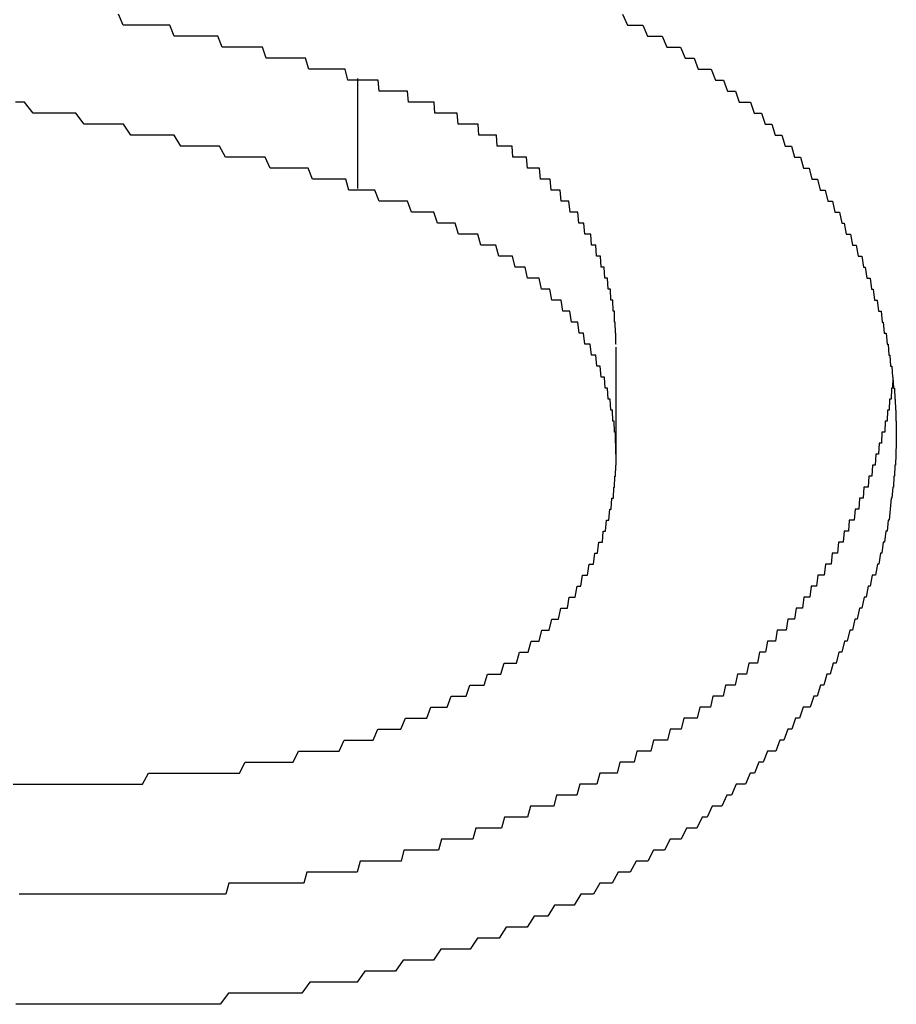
# Model space of a CAD drawing. Extents: x 1107 to 4046, y 937 to 3355.
# Tile 612 of 656: x 2201.401 to 2202.197, y 2703.173 to 2704.068. Entities that reach past the tile are written whole.
import ezdxf

# ---------------------------------------------------------------- set-up
doc = ezdxf.new("R2010")
doc.units = 0
doc.layers.add('KF_VIDA_L___C_REAR', color=7, linetype='CONTINUOUS')

# ---------------------------------------------------------------- blocks, each defined once
blk = doc.blocks.new('KF_VIDA_L___C_REAR')
at = {"layer": 'KF_VIDA_L___C_REAR'}
for p, q in [((14.728659, 1014.701495), (14.728659, 1014.801495)), ((14.963415, 1014.457265), (14.963415, 1014.557265))]:
    blk.add_line(p, q, dxfattribs=at)
for points in [[(14.7287, 1014.8, 0), (14.7264, 1014.8, 0), (14.7242, 1014.8, 0), (14.7219, 1014.8, 0), (14.7195, 1014.8, 0), (14.7171, 1014.81, 0), (14.7146, 1014.81, 0), (14.7121, 1014.81, 0), (14.7095, 1014.81, 0), (14.7069, 1014.81, 0), (14.7042, 1014.81, 0), (14.7015, 1014.81, 0), (14.6988, 1014.81, 0), (14.696, 1014.81, 0), (14.6931, 1014.81, 0), (14.6902, 1014.81, 0), (14.6873, 1014.81, 0), (14.6843, 1014.81, 0), (14.6813, 1014.82, 0), (14.6783, 1014.82, 0), (14.6752, 1014.82, 0), (14.672, 1014.82, 0), (14.6688, 1014.82, 0), (14.6656, 1014.82, 0), (14.6624, 1014.82, 0), (14.6591, 1014.82, 0), (14.6557, 1014.82, 0), (14.6524, 1014.82, 0), (14.649, 1014.82, 0), (14.6455, 1014.82, 0), (14.642, 1014.83, 0), (14.6385, 1014.83, 0), (14.635, 1014.83, 0), (14.6314, 1014.83, 0), (14.6278, 1014.83, 0), (14.6241, 1014.83, 0), (14.6205, 1014.83, 0), (14.6168, 1014.83, 0), (14.613, 1014.83, 0), (14.6092, 1014.83, 0), (14.6054, 1014.83, 0), (14.6016, 1014.84, 0), (14.5978, 1014.84, 0), (14.5939, 1014.84, 0), (14.59, 1014.84, 0), (14.586, 1014.84, 0), (14.5821, 1014.84, 0), (14.5781, 1014.84, 0), (14.5741, 1014.84, 0), (14.57, 1014.84, 0), (14.566, 1014.84, 0), (14.5619, 1014.84, 0), (14.5578, 1014.85, 0), (14.5536, 1014.85, 0), (14.5495, 1014.85, 0), (14.5453, 1014.85, 0), (14.5411, 1014.85, 0), (14.5369, 1014.85, 0), (14.5327, 1014.85, 0), (14.5285, 1014.85, 0), (14.5242, 1014.85, 0), (14.5199, 1014.85, 0), (14.5156, 1014.85, 0), (14.5113, 1014.86, 0)], [(14.7287, 1014.7, 0), (14.7261, 1014.7, 0), (14.7234, 1014.7, 0), (14.7206, 1014.7, 0), (14.7177, 1014.71, 0), (14.7147, 1014.71, 0), (14.7116, 1014.71, 0), (14.7085, 1014.71, 0), (14.7052, 1014.71, 0), (14.7018, 1014.71, 0), (14.6984, 1014.71, 0), (14.6948, 1014.71, 0), (14.6911, 1014.71, 0), (14.6874, 1014.71, 0), (14.6835, 1014.72, 0), (14.6796, 1014.72, 0), (14.6755, 1014.72, 0), (14.6714, 1014.72, 0), (14.6671, 1014.72, 0), (14.6628, 1014.72, 0), (14.6583, 1014.72, 0), (14.6538, 1014.72, 0), (14.6492, 1014.72, 0), (14.6444, 1014.73, 0), (14.6396, 1014.73, 0), (14.6347, 1014.73, 0), (14.6297, 1014.73, 0), (14.6245, 1014.73, 0), (14.6193, 1014.73, 0), (14.614, 1014.73, 0), (14.6086, 1014.73, 0), (14.6031, 1014.74, 0), (14.5975, 1014.74, 0), (14.5918, 1014.74, 0), (14.586, 1014.74, 0), (14.5801, 1014.74, 0), (14.5741, 1014.74, 0), (14.568, 1014.74, 0), (14.5618, 1014.75, 0), (14.5555, 1014.75, 0), (14.5491, 1014.75, 0), (14.5427, 1014.75, 0), (14.5361, 1014.75, 0), (14.5294, 1014.75, 0), (14.5226, 1014.75, 0), (14.5158, 1014.76, 0), (14.5088, 1014.76, 0), (14.5017, 1014.76, 0), (14.4946, 1014.76, 0), (14.4873, 1014.76, 0), (14.48, 1014.76, 0), (14.4725, 1014.77, 0), (14.465, 1014.77, 0), (14.4573, 1014.77, 0), (14.4496, 1014.77, 0), (14.4418, 1014.77, 0), (14.4338, 1014.77, 0), (14.4258, 1014.78, 0), (14.4176, 1014.78, 0)], [(14.9693, 1014.86, 0), (14.9739, 1014.85, 0), (14.9785, 1014.85, 0), (14.9831, 1014.85, 0), (14.9876, 1014.85, 0), (14.992, 1014.84, 0), (14.9965, 1014.84, 0), (15.0008, 1014.84, 0), (15.0052, 1014.84, 0), (15.0094, 1014.83, 0), (15.0137, 1014.83, 0), (15.0179, 1014.83, 0), (15.022, 1014.83, 0), (15.0261, 1014.82, 0), (15.0302, 1014.82, 0), (15.0342, 1014.82, 0), (15.0381, 1014.81, 0), (15.0421, 1014.81, 0), (15.0459, 1014.81, 0), (15.0498, 1014.81, 0), (15.0536, 1014.8, 0), (15.0573, 1014.8, 0), (15.061, 1014.8, 0), (15.0646, 1014.79, 0), (15.0683, 1014.79, 0), (15.0718, 1014.79, 0), (15.0753, 1014.78, 0), (15.0788, 1014.78, 0), (15.0822, 1014.78, 0), (15.0856, 1014.78, 0), (15.0889, 1014.77, 0), (15.0922, 1014.77, 0), (15.0955, 1014.77, 0), (15.0987, 1014.76, 0), (15.1018, 1014.76, 0), (15.105, 1014.76, 0), (15.108, 1014.75, 0), (15.111, 1014.75, 0), (15.114, 1014.75, 0), (15.117, 1014.74, 0), (15.1198, 1014.74, 0), (15.1227, 1014.74, 0), (15.1255, 1014.73, 0), (15.1282, 1014.73, 0), (15.1309, 1014.73, 0), (15.1336, 1014.72, 0), (15.1362, 1014.72, 0), (15.1388, 1014.72, 0), (15.1413, 1014.71, 0), (15.1438, 1014.71, 0), (15.1463, 1014.71, 0), (15.1487, 1014.7, 0), (15.151, 1014.7, 0), (15.1534, 1014.7, 0), (15.1557, 1014.69, 0), (15.1579, 1014.69, 0), (15.1601, 1014.69, 0), (15.1623, 1014.68, 0), (15.1644, 1014.68, 0), (15.1665, 1014.68, 0), (15.1685, 1014.67, 0), (15.1705, 1014.67, 0), (15.1725, 1014.66, 0), (15.1744, 1014.66, 0), (15.1763, 1014.66, 0), (15.1781, 1014.65, 0), (15.1799, 1014.65, 0), (15.1816, 1014.65, 0), (15.1834, 1014.64, 0), (15.185, 1014.64, 0), (15.1866, 1014.64, 0), (15.1882, 1014.63, 0), (15.1898, 1014.63, 0), (15.1913, 1014.62, 0), (15.1927, 1014.62, 0), (15.1942, 1014.62, 0), (15.1956, 1014.61, 0), (15.1969, 1014.61, 0), (15.1982, 1014.6, 0), (15.1994, 1014.6, 0), (15.2007, 1014.6, 0), (15.2018, 1014.59, 0), (15.203, 1014.59, 0), (15.2041, 1014.59, 0), (15.2051, 1014.58, 0), (15.2061, 1014.58, 0), (15.2071, 1014.57, 0), (15.208, 1014.57, 0), (15.2089, 1014.57, 0), (15.2097, 1014.56, 0), (15.2106, 1014.56, 0), (15.2113, 1014.55, 0), (15.212, 1014.55, 0), (15.2127, 1014.54, 0), (15.2134, 1014.54, 0), (15.2139, 1014.54, 0), (15.2145, 1014.53, 0), (15.215, 1014.53, 0), (15.2155, 1014.52, 0), (15.2159, 1014.52, 0), (15.2163, 1014.52, 0), (15.2167, 1014.51, 0), (15.217, 1014.51, 0), (15.2172, 1014.5, 0), (15.2175, 1014.5, 0), (15.2177, 1014.49, 0), (15.2178, 1014.49, 0), (15.2179, 1014.49, 0), (15.218, 1014.48, 0), (15.218, 1014.48, 0)], [(14.9634, 1014.56, 0), (14.9634, 1014.56, 0), (14.9634, 1014.56, 0), (14.9634, 1014.56, 0), (14.9633, 1014.56, 0), (14.9633, 1014.57, 0), (14.9632, 1014.57, 0), (14.9631, 1014.57, 0), (14.963, 1014.57, 0), (14.9629, 1014.57, 0), (14.9628, 1014.57, 0), (14.9627, 1014.58, 0), (14.9625, 1014.58, 0), (14.9623, 1014.58, 0), (14.9622, 1014.58, 0), (14.962, 1014.58, 0), (14.9618, 1014.59, 0), (14.9616, 1014.59, 0), (14.9613, 1014.59, 0), (14.9611, 1014.59, 0), (14.9608, 1014.59, 0), (14.9606, 1014.59, 0), (14.9603, 1014.6, 0), (14.96, 1014.6, 0), (14.9597, 1014.6, 0), (14.9593, 1014.6, 0), (14.959, 1014.6, 0), (14.9586, 1014.6, 0), (14.9583, 1014.61, 0), (14.9579, 1014.61, 0), (14.9575, 1014.61, 0), (14.9571, 1014.61, 0), (14.9566, 1014.61, 0), (14.9562, 1014.61, 0), (14.9557, 1014.62, 0), (14.9553, 1014.62, 0), (14.9548, 1014.62, 0), (14.9543, 1014.62, 0), (14.9537, 1014.62, 0), (14.9532, 1014.62, 0), (14.9527, 1014.63, 0), (14.9521, 1014.63, 0), (14.9515, 1014.63, 0), (14.9509, 1014.63, 0), (14.9503, 1014.63, 0), (14.9497, 1014.63, 0), (14.9491, 1014.64, 0), (14.9484, 1014.64, 0), (14.9478, 1014.64, 0), (14.9471, 1014.64, 0), (14.9464, 1014.64, 0), (14.9457, 1014.64, 0), (14.9449, 1014.65, 0), (14.9442, 1014.65, 0), (14.9434, 1014.65, 0), (14.9427, 1014.65, 0), (14.9419, 1014.65, 0), (14.9411, 1014.65, 0), (14.9403, 1014.66, 0), (14.9394, 1014.66, 0), (14.9386, 1014.66, 0), (14.9377, 1014.66, 0), (14.9369, 1014.66, 0), (14.936, 1014.66, 0), (14.9351, 1014.66, 0), (14.9341, 1014.67, 0), (14.9332, 1014.67, 0), (14.9323, 1014.67, 0), (14.9313, 1014.67, 0), (14.9304, 1014.67, 0), (14.9294, 1014.67, 0), (14.9285, 1014.68, 0), (14.9275, 1014.68, 0), (14.9265, 1014.68, 0), (14.9256, 1014.68, 0), (14.9246, 1014.68, 0), (14.9236, 1014.68, 0), (14.9226, 1014.68, 0), (14.9216, 1014.68, 0), (14.9206, 1014.69, 0), (14.9196, 1014.69, 0), (14.9186, 1014.69, 0), (14.9176, 1014.69, 0), (14.9166, 1014.69, 0), (14.9156, 1014.69, 0), (14.9146, 1014.69, 0), (14.9136, 1014.69, 0), (14.9126, 1014.7, 0), (14.9116, 1014.7, 0), (14.9106, 1014.7, 0), (14.9096, 1014.7, 0), (14.9085, 1014.7, 0), (14.9075, 1014.7, 0), (14.9065, 1014.7, 0), (14.9055, 1014.7, 0), (14.9045, 1014.7, 0), (14.9035, 1014.71, 0), (14.9025, 1014.71, 0), (14.9016, 1014.71, 0), (14.9006, 1014.71, 0), (14.8996, 1014.71, 0), (14.8986, 1014.71, 0), (14.8976, 1014.71, 0), (14.8967, 1014.71, 0), (14.8957, 1014.71, 0), (14.8947, 1014.71, 0), (14.8938, 1014.72, 0), (14.8928, 1014.72, 0), (14.8919, 1014.72, 0), (14.891, 1014.72, 0), (14.8901, 1014.72, 0), (14.8891, 1014.72, 0), (14.8882, 1014.72, 0), (14.8873, 1014.72, 0), (14.8864, 1014.72, 0), (14.8856, 1014.72, 0), (14.8847, 1014.72, 0), (14.8838, 1014.72, 0), (14.883, 1014.72, 0), (14.8821, 1014.73, 0), (14.8813, 1014.73, 0), (14.8805, 1014.73, 0), (14.8797, 1014.73, 0), (14.8789, 1014.73, 0), (14.8781, 1014.73, 0), (14.8773, 1014.73, 0), (14.8766, 1014.73, 0), (14.8758, 1014.73, 0), (14.8751, 1014.73, 0), (14.8744, 1014.73, 0), (14.8737, 1014.73, 0), (14.873, 1014.73, 0), (14.8723, 1014.73, 0), (14.8717, 1014.73, 0), (14.871, 1014.73, 0), (14.8704, 1014.73, 0), (14.8697, 1014.73, 0), (14.869, 1014.74, 0), (14.8684, 1014.74, 0), (14.8677, 1014.74, 0), (14.867, 1014.74, 0), (14.8663, 1014.74, 0), (14.8657, 1014.74, 0), (14.865, 1014.74, 0), (14.8643, 1014.74, 0), (14.8636, 1014.74, 0), (14.8629, 1014.74, 0), (14.8623, 1014.74, 0), (14.8616, 1014.74, 0), (14.8609, 1014.74, 0), (14.8602, 1014.74, 0), (14.8595, 1014.74, 0), (14.8588, 1014.74, 0), (14.8581, 1014.74, 0), (14.8574, 1014.74, 0), (14.8567, 1014.74, 0), (14.856, 1014.74, 0), (14.8553, 1014.74, 0), (14.8546, 1014.75, 0), (14.8539, 1014.75, 0), (14.8532, 1014.75, 0), (14.8525, 1014.75, 0), (14.8518, 1014.75, 0), (14.8511, 1014.75, 0), (14.8504, 1014.75, 0), (14.8496, 1014.75, 0), (14.8489, 1014.75, 0), (14.8482, 1014.75, 0), (14.8475, 1014.75, 0), (14.8468, 1014.75, 0), (14.846, 1014.75, 0), (14.8453, 1014.75, 0), (14.8446, 1014.75, 0), (14.8439, 1014.75, 0), (14.8431, 1014.75, 0), (14.8424, 1014.75, 0), (14.8417, 1014.75, 0), (14.8409, 1014.75, 0), (14.8402, 1014.75, 0), (14.8395, 1014.75, 0), (14.8387, 1014.75, 0), (14.838, 1014.76, 0), (14.8373, 1014.76, 0), (14.8365, 1014.76, 0), (14.8358, 1014.76, 0), (14.835, 1014.76, 0), (14.8343, 1014.76, 0), (14.8335, 1014.76, 0), (14.8328, 1014.76, 0), (14.832, 1014.76, 0), (14.8313, 1014.76, 0), (14.8305, 1014.76, 0), (14.8298, 1014.76, 0), (14.829, 1014.76, 0), (14.8283, 1014.76, 0), (14.8275, 1014.76, 0), (14.8268, 1014.76, 0), (14.826, 1014.76, 0), (14.8253, 1014.76, 0), (14.8245, 1014.76, 0), (14.8237, 1014.76, 0), (14.823, 1014.76, 0), (14.8222, 1014.76, 0), (14.8214, 1014.76, 0), (14.8207, 1014.76, 0), (14.8199, 1014.76, 0), (14.8191, 1014.77, 0), (14.8184, 1014.77, 0), (14.8176, 1014.77, 0), (14.8168, 1014.77, 0), (14.8161, 1014.77, 0), (14.8153, 1014.77, 0), (14.8145, 1014.77, 0), (14.8137, 1014.77, 0), (14.813, 1014.77, 0), (14.8122, 1014.77, 0), (14.8114, 1014.77, 0), (14.8106, 1014.77, 0), (14.8098, 1014.77, 0), (14.8091, 1014.77, 0), (14.8083, 1014.77, 0), (14.8075, 1014.77, 0), (14.8067, 1014.77, 0), (14.8059, 1014.77, 0), (14.8051, 1014.77, 0), (14.8044, 1014.77, 0), (14.8036, 1014.77, 0), (14.8028, 1014.77, 0), (14.802, 1014.77, 0), (14.8012, 1014.77, 0), (14.8004, 1014.77, 0), (14.7996, 1014.77, 0), (14.7988, 1014.77, 0), (14.798, 1014.78, 0), (14.7973, 1014.78, 0), (14.7965, 1014.78, 0), (14.7957, 1014.78, 0), (14.7949, 1014.78, 0), (14.7941, 1014.78, 0), (14.7933, 1014.78, 0), (14.7925, 1014.78, 0), (14.7917, 1014.78, 0), (14.7909, 1014.78, 0), (14.7901, 1014.78, 0), (14.7893, 1014.78, 0), (14.7885, 1014.78, 0), (14.7877, 1014.78, 0), (14.7869, 1014.78, 0), (14.7861, 1014.78, 0), (14.7853, 1014.78, 0), (14.7845, 1014.78, 0), (14.7837, 1014.78, 0), (14.7829, 1014.78, 0), (14.7821, 1014.78, 0), (14.7813, 1014.78, 0), (14.7805, 1014.78, 0), (14.7797, 1014.78, 0), (14.7789, 1014.78, 0), (14.7781, 1014.78, 0), (14.7773, 1014.78, 0), (14.7764, 1014.78, 0), (14.7756, 1014.78, 0), (14.7748, 1014.78, 0), (14.774, 1014.79, 0), (14.7732, 1014.79, 0), (14.7724, 1014.79, 0), (14.7716, 1014.79, 0), (14.7708, 1014.79, 0), (14.77, 1014.79, 0), (14.7692, 1014.79, 0), (14.7684, 1014.79, 0), (14.7676, 1014.79, 0), (14.7667, 1014.79, 0), (14.7659, 1014.79, 0), (14.7651, 1014.79, 0), (14.7643, 1014.79, 0), (14.7635, 1014.79, 0), (14.7627, 1014.79, 0), (14.7619, 1014.79, 0), (14.7611, 1014.79, 0), (14.7603, 1014.79, 0), (14.7594, 1014.79, 0), (14.7586, 1014.79, 0), (14.7578, 1014.79, 0), (14.757, 1014.79, 0), (14.7562, 1014.79, 0), (14.7554, 1014.79, 0), (14.7546, 1014.79, 0), (14.7538, 1014.79, 0), (14.753, 1014.79, 0), (14.7521, 1014.79, 0), (14.7513, 1014.79, 0), (14.7505, 1014.79, 0), (14.7497, 1014.79, 0), (14.7489, 1014.79, 0), (14.7481, 1014.79, 0), (14.7473, 1014.8, 0), (14.7465, 1014.8, 0), (14.7457, 1014.8, 0), (14.7448, 1014.8, 0), (14.744, 1014.8, 0), (14.7432, 1014.8, 0), (14.7424, 1014.8, 0), (14.7416, 1014.8, 0), (14.7408, 1014.8, 0), (14.74, 1014.8, 0), (14.7392, 1014.8, 0), (14.7384, 1014.8, 0), (14.7375, 1014.8, 0), (14.7367, 1014.8, 0), (14.7359, 1014.8, 0), (14.7351, 1014.8, 0), (14.7343, 1014.8, 0), (14.7335, 1014.8, 0), (14.7327, 1014.8, 0), (14.7319, 1014.8, 0), (14.7311, 1014.8, 0), (14.7303, 1014.8, 0), (14.7295, 1014.8, 0), (14.7287, 1014.8, 0)], [(14.9634, 1014.46, 0), (14.9634, 1014.46, 0), (14.9634, 1014.46, 0), (14.9633, 1014.46, 0), (14.9632, 1014.47, 0), (14.9631, 1014.47, 0), (14.9629, 1014.47, 0), (14.9628, 1014.48, 0), (14.9626, 1014.48, 0), (14.9623, 1014.48, 0), (14.9621, 1014.48, 0), (14.9618, 1014.48, 0), (14.9615, 1014.49, 0), (14.9611, 1014.49, 0), (14.9608, 1014.49, 0), (14.9604, 1014.49, 0), (14.96, 1014.5, 0), (14.9595, 1014.5, 0), (14.9591, 1014.5, 0), (14.9586, 1014.5, 0), (14.958, 1014.51, 0), (14.9575, 1014.51, 0), (14.9569, 1014.51, 0), (14.9563, 1014.51, 0), (14.9557, 1014.52, 0), (14.955, 1014.52, 0), (14.9543, 1014.52, 0), (14.9536, 1014.52, 0), (14.9529, 1014.53, 0), (14.9521, 1014.53, 0), (14.9513, 1014.53, 0), (14.9505, 1014.53, 0), (14.9497, 1014.53, 0), (14.9488, 1014.54, 0), (14.9479, 1014.54, 0), (14.947, 1014.54, 0), (14.946, 1014.54, 0), (14.945, 1014.55, 0), (14.944, 1014.55, 0), (14.943, 1014.55, 0), (14.9419, 1014.55, 0), (14.9409, 1014.55, 0), (14.9397, 1014.56, 0), (14.9386, 1014.56, 0), (14.9374, 1014.56, 0), (14.9362, 1014.56, 0), (14.935, 1014.56, 0), (14.9338, 1014.57, 0), (14.9325, 1014.57, 0), (14.9312, 1014.57, 0), (14.9299, 1014.57, 0), (14.9285, 1014.58, 0), (14.9271, 1014.58, 0), (14.9257, 1014.58, 0), (14.9243, 1014.58, 0), (14.9228, 1014.58, 0), (14.9213, 1014.59, 0), (14.9198, 1014.59, 0), (14.9183, 1014.59, 0), (14.9167, 1014.59, 0), (14.9151, 1014.59, 0), (14.9135, 1014.6, 0), (14.9118, 1014.6, 0), (14.9101, 1014.6, 0), (14.9084, 1014.6, 0), (14.9067, 1014.6, 0), (14.9049, 1014.6, 0), (14.9031, 1014.61, 0), (14.9013, 1014.61, 0), (14.8994, 1014.61, 0), (14.8975, 1014.61, 0), (14.8955, 1014.61, 0), (14.8935, 1014.62, 0), (14.8915, 1014.62, 0), (14.8894, 1014.62, 0), (14.8873, 1014.62, 0), (14.8852, 1014.62, 0), (14.883, 1014.62, 0), (14.8808, 1014.63, 0), (14.8786, 1014.63, 0), (14.8763, 1014.63, 0), (14.874, 1014.63, 0), (14.8716, 1014.63, 0), (14.8692, 1014.64, 0), (14.8668, 1014.64, 0), (14.8644, 1014.64, 0), (14.8619, 1014.64, 0), (14.8593, 1014.64, 0), (14.8568, 1014.64, 0), (14.8542, 1014.65, 0), (14.8515, 1014.65, 0), (14.8488, 1014.65, 0), (14.8461, 1014.65, 0), (14.8434, 1014.65, 0), (14.8406, 1014.65, 0), (14.8378, 1014.66, 0), (14.8349, 1014.66, 0), (14.832, 1014.66, 0), (14.8291, 1014.66, 0), (14.8262, 1014.66, 0), (14.8232, 1014.66, 0), (14.8201, 1014.66, 0), (14.8171, 1014.67, 0), (14.814, 1014.67, 0), (14.8108, 1014.67, 0), (14.8076, 1014.67, 0), (14.8044, 1014.67, 0), (14.8012, 1014.67, 0), (14.7979, 1014.68, 0), (14.7946, 1014.68, 0), (14.7912, 1014.68, 0), (14.7878, 1014.68, 0), (14.7844, 1014.68, 0), (14.7809, 1014.68, 0), (14.7774, 1014.68, 0), (14.7739, 1014.69, 0), (14.7703, 1014.69, 0), (14.7667, 1014.69, 0), (14.7631, 1014.69, 0), (14.7594, 1014.69, 0), (14.7557, 1014.69, 0), (14.7519, 1014.69, 0), (14.7481, 1014.69, 0), (14.7443, 1014.7, 0), (14.7405, 1014.7, 0), (14.7366, 1014.7, 0), (14.7326, 1014.7, 0), (14.7287, 1014.7, 0)], [(14.4157, 1014.16, 0), (14.422, 1014.16, 0), (14.4282, 1014.16, 0), (14.4346, 1014.16, 0), (14.4409, 1014.16, 0), (14.4472, 1014.16, 0), (14.4536, 1014.16, 0), (14.46, 1014.16, 0), (14.4665, 1014.16, 0)], [(14.4787, 1014.06, 0), (14.4746, 1014.06, 0), (14.4705, 1014.06, 0), (14.4664, 1014.06, 0), (14.4623, 1014.06, 0), (14.4582, 1014.06, 0), (14.454, 1014.06, 0), (14.4499, 1014.06, 0), (14.4458, 1014.06, 0), (14.4417, 1014.06, 0), (14.4375, 1014.06, 0), (14.4334, 1014.06, 0), (14.4293, 1014.06, 0), (14.4251, 1014.06, 0), (14.421, 1014.06, 0)], [(14.4787, 1013.96, 0), (14.4684, 1013.96, 0), (14.4582, 1013.96, 0), (14.4481, 1013.96, 0), (14.438, 1013.96, 0), (14.428, 1013.96, 0), (14.418, 1013.96, 0)], [(15.2151, 1014.53, 0), (15.2149, 1014.53, 0), (15.2146, 1014.52, 0), (15.2144, 1014.52, 0), (15.2142, 1014.52, 0), (15.214, 1014.52, 0), (15.2137, 1014.52, 0), (15.2135, 1014.52, 0), (15.2132, 1014.51, 0), (15.213, 1014.51, 0), (15.2127, 1014.51, 0), (15.2124, 1014.51, 0), (15.2121, 1014.51, 0), (15.2119, 1014.51, 0), (15.2116, 1014.5, 0), (15.2113, 1014.5, 0), (15.211, 1014.5, 0), (15.2106, 1014.5, 0), (15.2103, 1014.5, 0), (15.21, 1014.5, 0), (15.2096, 1014.49, 0), (15.2093, 1014.49, 0), (15.2089, 1014.49, 0), (15.2086, 1014.49, 0), (15.2082, 1014.49, 0), (15.2078, 1014.49, 0), (15.2075, 1014.48, 0), (15.2071, 1014.48, 0), (15.2067, 1014.48, 0), (15.2063, 1014.48, 0), (15.2059, 1014.48, 0), (15.2055, 1014.48, 0), (15.205, 1014.48, 0), (15.2046, 1014.47, 0), (15.2042, 1014.47, 0), (15.2037, 1014.47, 0), (15.2033, 1014.47, 0), (15.2028, 1014.47, 0), (15.2024, 1014.47, 0), (15.2019, 1014.46, 0), (15.2014, 1014.46, 0), (15.2009, 1014.46, 0), (15.2004, 1014.46, 0), (15.1999, 1014.46, 0), (15.1994, 1014.46, 0), (15.1989, 1014.45, 0), (15.1984, 1014.45, 0), (15.1979, 1014.45, 0), (15.1973, 1014.45, 0), (15.1968, 1014.45, 0), (15.1963, 1014.45, 0), (15.1957, 1014.44, 0), (15.1952, 1014.44, 0), (15.1946, 1014.44, 0), (15.194, 1014.44, 0), (15.1934, 1014.44, 0), (15.1929, 1014.44, 0), (15.1923, 1014.43, 0), (15.1917, 1014.43, 0), (15.1911, 1014.43, 0), (15.1904, 1014.43, 0), (15.1898, 1014.43, 0), (15.1892, 1014.43, 0), (15.1886, 1014.43, 0), (15.1879, 1014.42, 0), (15.1873, 1014.42, 0), (15.1866, 1014.42, 0), (15.186, 1014.42, 0), (15.1853, 1014.42, 0), (15.1846, 1014.42, 0), (15.184, 1014.41, 0), (15.1833, 1014.41, 0), (15.1826, 1014.41, 0), (15.1819, 1014.41, 0), (15.1812, 1014.41, 0), (15.1805, 1014.41, 0), (15.1798, 1014.4, 0), (15.179, 1014.4, 0), (15.1783, 1014.4, 0), (15.1776, 1014.4, 0), (15.1768, 1014.4, 0), (15.1761, 1014.4, 0), (15.1753, 1014.4, 0), (15.1746, 1014.39, 0), (15.1738, 1014.39, 0), (15.173, 1014.39, 0), (15.1722, 1014.39, 0), (15.1715, 1014.39, 0), (15.1706, 1014.39, 0), (15.1698, 1014.38, 0), (15.169, 1014.38, 0), (15.1681, 1014.38, 0), (15.1673, 1014.38, 0), (15.1664, 1014.38, 0), (15.1655, 1014.38, 0), (15.1646, 1014.37, 0), (15.1637, 1014.37, 0), (15.1627, 1014.37, 0), (15.1618, 1014.37, 0), (15.1608, 1014.37, 0), (15.1598, 1014.37, 0), (15.1588, 1014.36, 0), (15.1578, 1014.36, 0), (15.1568, 1014.36, 0), (15.1558, 1014.36, 0), (15.1547, 1014.36, 0), (15.1536, 1014.36, 0), (15.1525, 1014.35, 0), (15.1514, 1014.35, 0), (15.1503, 1014.35, 0), (15.1492, 1014.35, 0), (15.148, 1014.35, 0), (15.1468, 1014.35, 0), (15.1456, 1014.34, 0), (15.1444, 1014.34, 0), (15.1432, 1014.34, 0), (15.1419, 1014.34, 0), (15.1407, 1014.34, 0), (15.1394, 1014.33, 0), (15.1381, 1014.33, 0), (15.1368, 1014.33, 0), (15.1354, 1014.33, 0), (15.1341, 1014.33, 0), (15.1327, 1014.32, 0), (15.1313, 1014.32, 0), (15.1299, 1014.32, 0), (15.1285, 1014.32, 0), (15.127, 1014.32, 0), (15.1256, 1014.31, 0), (15.1241, 1014.31, 0), (15.1226, 1014.31, 0), (15.121, 1014.31, 0), (15.1195, 1014.31, 0), (15.1179, 1014.3, 0), (15.1163, 1014.3, 0), (15.1147, 1014.3, 0), (15.1131, 1014.3, 0), (15.1114, 1014.3, 0), (15.1098, 1014.3, 0), (15.1081, 1014.29, 0), (15.1063, 1014.29, 0), (15.1046, 1014.29, 0), (15.1029, 1014.29, 0), (15.1011, 1014.29, 0), (15.0993, 1014.28, 0), (15.0974, 1014.28, 0), (15.0956, 1014.28, 0), (15.0937, 1014.28, 0), (15.0918, 1014.27, 0), (15.0899, 1014.27, 0), (15.088, 1014.27, 0), (15.086, 1014.27, 0), (15.0841, 1014.27, 0), (15.082, 1014.26, 0), (15.08, 1014.26, 0), (15.078, 1014.26, 0), (15.0759, 1014.26, 0), (15.0738, 1014.26, 0), (15.0717, 1014.25, 0), (15.0695, 1014.25, 0), (15.0673, 1014.25, 0), (15.0651, 1014.25, 0), (15.0629, 1014.25, 0), (15.0607, 1014.24, 0), (15.0584, 1014.24, 0), (15.0561, 1014.24, 0), (15.0538, 1014.24, 0), (15.0514, 1014.24, 0), (15.0491, 1014.23, 0), (15.0467, 1014.23, 0), (15.0443, 1014.23, 0), (15.0419, 1014.23, 0), (15.0395, 1014.23, 0), (15.0371, 1014.22, 0), (15.0347, 1014.22, 0), (15.0323, 1014.22, 0), (15.0298, 1014.22, 0), (15.0274, 1014.22, 0), (15.0249, 1014.22, 0), (15.0225, 1014.21, 0), (15.02, 1014.21, 0), (15.0176, 1014.21, 0), (15.0151, 1014.21, 0), (15.0126, 1014.21, 0), (15.0101, 1014.2, 0), (15.0076, 1014.2, 0), (15.0051, 1014.2, 0), (15.0026, 1014.2, 0), (15.0001, 1014.2, 0), (14.9975, 1014.2, 0), (14.995, 1014.19, 0), (14.9925, 1014.19, 0), (14.9899, 1014.19, 0), (14.9874, 1014.19, 0), (14.9848, 1014.19, 0), (14.9823, 1014.19, 0), (14.9797, 1014.18, 0), (14.9771, 1014.18, 0), (14.9746, 1014.18, 0), (14.972, 1014.18, 0), (14.9694, 1014.18, 0), (14.9668, 1014.18, 0), (14.9643, 1014.17, 0), (14.9617, 1014.17, 0), (14.9591, 1014.17, 0), (14.9565, 1014.17, 0), (14.9539, 1014.17, 0), (14.9513, 1014.17, 0), (14.9487, 1014.17, 0), (14.946, 1014.16, 0), (14.9434, 1014.16, 0), (14.9408, 1014.16, 0), (14.9382, 1014.16, 0), (14.9356, 1014.16, 0), (14.933, 1014.16, 0), (14.9303, 1014.16, 0), (14.9277, 1014.15, 0), (14.9251, 1014.15, 0), (14.9224, 1014.15, 0), (14.9198, 1014.15, 0), (14.9172, 1014.15, 0), (14.9146, 1014.15, 0), (14.9119, 1014.15, 0), (14.9093, 1014.15, 0), (14.9067, 1014.14, 0), (14.904, 1014.14, 0), (14.9014, 1014.14, 0), (14.8988, 1014.14, 0), (14.8961, 1014.14, 0), (14.8935, 1014.14, 0), (14.8909, 1014.14, 0), (14.8882, 1014.14, 0), (14.8856, 1014.14, 0), (14.883, 1014.13, 0), (14.8803, 1014.13, 0), (14.8777, 1014.13, 0), (14.8751, 1014.13, 0), (14.8724, 1014.13, 0), (14.8698, 1014.13, 0), (14.8672, 1014.13, 0), (14.8646, 1014.13, 0), (14.862, 1014.13, 0), (14.8593, 1014.12, 0), (14.8567, 1014.12, 0), (14.8541, 1014.12, 0), (14.8515, 1014.12, 0), (14.8489, 1014.12, 0), (14.8463, 1014.12, 0), (14.8437, 1014.12, 0), (14.8411, 1014.12, 0), (14.8385, 1014.12, 0), (14.8359, 1014.12, 0), (14.8333, 1014.11, 0), (14.8308, 1014.11, 0), (14.8282, 1014.11, 0), (14.8256, 1014.11, 0), (14.823, 1014.11, 0), (14.8204, 1014.11, 0), (14.8178, 1014.11, 0), (14.8152, 1014.11, 0), (14.8126, 1014.11, 0), (14.81, 1014.11, 0), (14.8074, 1014.11, 0), (14.8048, 1014.11, 0), (14.8021, 1014.1, 0), (14.7995, 1014.1, 0), (14.7969, 1014.1, 0), (14.7943, 1014.1, 0), (14.7917, 1014.1, 0), (14.7891, 1014.1, 0), (14.7864, 1014.1, 0), (14.7838, 1014.1, 0), (14.7812, 1014.1, 0), (14.7785, 1014.1, 0), (14.7759, 1014.1, 0), (14.7733, 1014.1, 0), (14.7706, 1014.1, 0), (14.768, 1014.09, 0), (14.7653, 1014.09, 0), (14.7627, 1014.09, 0), (14.7601, 1014.09, 0), (14.7574, 1014.09, 0), (14.7548, 1014.09, 0), (14.7521, 1014.09, 0), (14.7494, 1014.09, 0), (14.7468, 1014.09, 0), (14.7441, 1014.09, 0), (14.7415, 1014.09, 0), (14.7388, 1014.09, 0), (14.7361, 1014.09, 0), (14.7335, 1014.09, 0), (14.7308, 1014.09, 0), (14.7281, 1014.08, 0), (14.7255, 1014.08, 0), (14.7228, 1014.08, 0), (14.7201, 1014.08, 0), (14.7174, 1014.08, 0), (14.7147, 1014.08, 0), (14.7121, 1014.08, 0), (14.7094, 1014.08, 0), (14.7067, 1014.08, 0), (14.704, 1014.08, 0), (14.7013, 1014.08, 0), (14.6986, 1014.08, 0), (14.6959, 1014.08, 0), (14.6932, 1014.08, 0), (14.6905, 1014.08, 0), (14.6878, 1014.08, 0), (14.6851, 1014.08, 0), (14.6824, 1014.08, 0), (14.6797, 1014.07, 0), (14.677, 1014.07, 0), (14.6743, 1014.07, 0), (14.6716, 1014.07, 0), (14.6689, 1014.07, 0), (14.6662, 1014.07, 0), (14.6635, 1014.07, 0), (14.6608, 1014.07, 0), (14.658, 1014.07, 0), (14.6553, 1014.07, 0), (14.6526, 1014.07, 0), (14.6499, 1014.07, 0), (14.6472, 1014.07, 0), (14.6444, 1014.07, 0), (14.6417, 1014.07, 0), (14.639, 1014.07, 0), (14.6363, 1014.07, 0), (14.6335, 1014.07, 0), (14.6308, 1014.07, 0), (14.6281, 1014.07, 0), (14.6253, 1014.07, 0), (14.6226, 1014.07, 0), (14.6199, 1014.07, 0), (14.6171, 1014.07, 0), (14.6144, 1014.07, 0), (14.6116, 1014.07, 0), (14.6089, 1014.06, 0), (14.6061, 1014.06, 0), (14.6034, 1014.06, 0), (14.6007, 1014.06, 0), (14.5979, 1014.06, 0), (14.5952, 1014.06, 0), (14.5924, 1014.06, 0), (14.5896, 1014.06, 0), (14.5869, 1014.06, 0), (14.5841, 1014.06, 0), (14.5814, 1014.06, 0), (14.5786, 1014.06, 0), (14.5759, 1014.06, 0), (14.5731, 1014.06, 0), (14.5703, 1014.06, 0), (14.5676, 1014.06, 0), (14.5648, 1014.06, 0), (14.5621, 1014.06, 0), (14.5593, 1014.06, 0), (14.5565, 1014.06, 0), (14.5538, 1014.06, 0), (14.551, 1014.06, 0), (14.5482, 1014.06, 0), (14.5454, 1014.06, 0), (14.5427, 1014.06, 0), (14.5399, 1014.06, 0), (14.5371, 1014.06, 0), (14.5344, 1014.06, 0), (14.5316, 1014.06, 0), (14.5288, 1014.06, 0), (14.526, 1014.06, 0), (14.5232, 1014.06, 0), (14.5205, 1014.06, 0), (14.5177, 1014.06, 0), (14.5149, 1014.06, 0), (14.5121, 1014.06, 0), (14.5093, 1014.06, 0), (14.5065, 1014.06, 0), (14.5038, 1014.06, 0), (14.501, 1014.06, 0), (14.4982, 1014.06, 0), (14.4954, 1014.06, 0), (14.4926, 1014.06, 0), (14.4898, 1014.06, 0), (14.487, 1014.06, 0), (14.4842, 1014.06, 0), (14.4815, 1014.06, 0), (14.4787, 1014.06, 0)], [(15.218, 1014.48, 0), (15.218, 1014.47, 0), (15.2179, 1014.47, 0), (15.2177, 1014.46, 0), (15.2175, 1014.46, 0), (15.2172, 1014.45, 0), (15.2168, 1014.45, 0), (15.2164, 1014.44, 0), (15.2159, 1014.44, 0), (15.2154, 1014.43, 0), (15.2147, 1014.43, 0), (15.214, 1014.42, 0), (15.2133, 1014.42, 0), (15.2125, 1014.41, 0), (15.2116, 1014.4, 0), (15.2107, 1014.4, 0), (15.2097, 1014.39, 0), (15.2086, 1014.39, 0), (15.2074, 1014.38, 0), (15.2062, 1014.38, 0), (15.205, 1014.37, 0), (15.2036, 1014.37, 0), (15.2022, 1014.36, 0), (15.2008, 1014.36, 0), (15.1992, 1014.35, 0), (15.1976, 1014.35, 0), (15.196, 1014.35, 0), (15.1943, 1014.34, 0), (15.1925, 1014.34, 0), (15.1906, 1014.33, 0), (15.1887, 1014.33, 0), (15.1867, 1014.32, 0), (15.1846, 1014.32, 0), (15.1825, 1014.31, 0), (15.1803, 1014.31, 0), (15.1781, 1014.3, 0), (15.1758, 1014.3, 0), (15.1734, 1014.29, 0), (15.171, 1014.29, 0), (15.1685, 1014.28, 0), (15.1659, 1014.28, 0), (15.1633, 1014.27, 0), (15.1606, 1014.27, 0), (15.1578, 1014.26, 0), (15.155, 1014.26, 0), (15.1521, 1014.25, 0), (15.1491, 1014.25, 0), (15.1461, 1014.24, 0), (15.143, 1014.24, 0), (15.1398, 1014.23, 0), (15.1366, 1014.23, 0), (15.1333, 1014.23, 0), (15.1299, 1014.22, 0), (15.1265, 1014.22, 0), (15.123, 1014.21, 0), (15.1195, 1014.21, 0), (15.1159, 1014.2, 0), (15.1123, 1014.2, 0), (15.1086, 1014.19, 0), (15.1048, 1014.19, 0), (15.101, 1014.19, 0), (15.0971, 1014.18, 0), (15.0932, 1014.18, 0), (15.0892, 1014.17, 0), (15.0851, 1014.17, 0), (15.081, 1014.16, 0), (15.0768, 1014.16, 0), (15.0726, 1014.16, 0), (15.0683, 1014.15, 0), (15.064, 1014.15, 0), (15.0596, 1014.14, 0), (15.0552, 1014.14, 0), (15.0507, 1014.14, 0), (15.0461, 1014.13, 0), (15.0415, 1014.13, 0), (15.0368, 1014.12, 0), (15.0321, 1014.12, 0), (15.0273, 1014.12, 0), (15.0224, 1014.11, 0), (15.0175, 1014.11, 0), (15.0126, 1014.11, 0), (15.0075, 1014.1, 0), (15.0025, 1014.1, 0), (14.9973, 1014.1, 0), (14.9922, 1014.09, 0), (14.9869, 1014.09, 0), (14.9816, 1014.09, 0), (14.9762, 1014.08, 0), (14.9708, 1014.08, 0), (14.9653, 1014.08, 0), (14.9598, 1014.07, 0), (14.9542, 1014.07, 0), (14.9486, 1014.07, 0), (14.9429, 1014.06, 0), (14.9371, 1014.06, 0), (14.9313, 1014.06, 0), (14.9254, 1014.05, 0), (14.9195, 1014.05, 0), (14.9135, 1014.05, 0), (14.9075, 1014.05, 0), (14.9014, 1014.04, 0), (14.8952, 1014.04, 0), (14.889, 1014.04, 0), (14.8827, 1014.03, 0), (14.8764, 1014.03, 0), (14.87, 1014.03, 0), (14.8636, 1014.03, 0), (14.8571, 1014.02, 0), (14.8506, 1014.02, 0), (14.844, 1014.02, 0), (14.8374, 1014.02, 0), (14.8308, 1014.01, 0), (14.8242, 1014.01, 0), (14.8175, 1014.01, 0), (14.8108, 1014.01, 0), (14.8041, 1014.01, 0), (14.7974, 1014, 0), (14.7906, 1014, 0), (14.7838, 1014, 0), (14.7769, 1014, 0), (14.77, 1014, 0), (14.7631, 1013.99, 0), (14.7562, 1013.99, 0), (14.7492, 1013.99, 0), (14.7422, 1013.99, 0), (14.7352, 1013.99, 0), (14.7282, 1013.98, 0), (14.7211, 1013.98, 0), (14.714, 1013.98, 0), (14.7068, 1013.98, 0), (14.6997, 1013.98, 0), (14.6925, 1013.98, 0), (14.6852, 1013.98, 0), (14.678, 1013.97, 0), (14.6707, 1013.97, 0), (14.6633, 1013.97, 0), (14.656, 1013.97, 0), (14.6486, 1013.97, 0), (14.6412, 1013.97, 0), (14.6338, 1013.97, 0), (14.6263, 1013.97, 0), (14.6188, 1013.97, 0), (14.6113, 1013.97, 0), (14.6037, 1013.96, 0), (14.5961, 1013.96, 0), (14.5885, 1013.96, 0), (14.5808, 1013.96, 0), (14.5732, 1013.96, 0), (14.5654, 1013.96, 0), (14.5577, 1013.96, 0), (14.5499, 1013.96, 0), (14.5421, 1013.96, 0), (14.5343, 1013.96, 0), (14.5264, 1013.96, 0), (14.5186, 1013.96, 0), (14.5106, 1013.96, 0), (14.5027, 1013.96, 0), (14.4947, 1013.96, 0), (14.4867, 1013.96, 0), (14.4787, 1013.96, 0)], [(14.4665, 1014.16, 0), (14.4721, 1014.16, 0), (14.4778, 1014.16, 0), (14.4834, 1014.16, 0), (14.489, 1014.16, 0), (14.4946, 1014.16, 0), (14.5002, 1014.16, 0), (14.5057, 1014.16, 0), (14.5112, 1014.16, 0), (14.5167, 1014.16, 0), (14.5222, 1014.16, 0), (14.5276, 1014.16, 0), (14.533, 1014.16, 0), (14.5384, 1014.17, 0), (14.5438, 1014.17, 0), (14.5491, 1014.17, 0), (14.5545, 1014.17, 0), (14.5597, 1014.17, 0), (14.565, 1014.17, 0), (14.5703, 1014.17, 0), (14.5755, 1014.17, 0), (14.5807, 1014.17, 0), (14.5858, 1014.17, 0), (14.591, 1014.17, 0), (14.5961, 1014.17, 0), (14.6012, 1014.17, 0), (14.6063, 1014.17, 0), (14.6113, 1014.17, 0), (14.6163, 1014.17, 0), (14.6213, 1014.17, 0), (14.6263, 1014.18, 0), (14.6313, 1014.18, 0), (14.6362, 1014.18, 0), (14.6411, 1014.18, 0), (14.646, 1014.18, 0), (14.6508, 1014.18, 0), (14.6557, 1014.18, 0), (14.6605, 1014.18, 0), (14.6652, 1014.18, 0), (14.67, 1014.18, 0), (14.6747, 1014.19, 0), (14.6794, 1014.19, 0), (14.6841, 1014.19, 0), (14.6888, 1014.19, 0), (14.6934, 1014.19, 0), (14.698, 1014.19, 0), (14.7026, 1014.19, 0), (14.7072, 1014.19, 0), (14.7117, 1014.19, 0), (14.7162, 1014.2, 0), (14.7207, 1014.2, 0), (14.7251, 1014.2, 0), (14.7296, 1014.2, 0), (14.734, 1014.2, 0), (14.7384, 1014.2, 0), (14.7427, 1014.2, 0), (14.747, 1014.21, 0), (14.7513, 1014.21, 0), (14.7555, 1014.21, 0), (14.7596, 1014.21, 0), (14.7637, 1014.21, 0), (14.7678, 1014.21, 0), (14.7719, 1014.22, 0), (14.7759, 1014.22, 0), (14.7798, 1014.22, 0), (14.7837, 1014.22, 0), (14.7876, 1014.22, 0), (14.7914, 1014.22, 0), (14.7952, 1014.23, 0), (14.7989, 1014.23, 0), (14.8026, 1014.23, 0), (14.8063, 1014.23, 0), (14.8099, 1014.23, 0), (14.8134, 1014.24, 0), (14.817, 1014.24, 0), (14.8204, 1014.24, 0), (14.8239, 1014.24, 0), (14.8273, 1014.24, 0), (14.8306, 1014.25, 0), (14.8339, 1014.25, 0), (14.8372, 1014.25, 0), (14.8404, 1014.25, 0), (14.8436, 1014.25, 0), (14.8467, 1014.26, 0), (14.8498, 1014.26, 0), (14.8529, 1014.26, 0), (14.8559, 1014.26, 0), (14.8588, 1014.26, 0), (14.8618, 1014.27, 0), (14.8646, 1014.27, 0), (14.8675, 1014.27, 0), (14.8703, 1014.27, 0), (14.873, 1014.27, 0), (14.8757, 1014.28, 0), (14.8784, 1014.28, 0), (14.881, 1014.28, 0), (14.8836, 1014.28, 0), (14.8861, 1014.29, 0), (14.8886, 1014.29, 0), (14.8911, 1014.29, 0), (14.8935, 1014.29, 0), (14.8958, 1014.3, 0), (14.8982, 1014.3, 0), (14.9004, 1014.3, 0), (14.9027, 1014.3, 0), (14.9049, 1014.31, 0), (14.907, 1014.31, 0), (14.9091, 1014.31, 0), (14.9112, 1014.31, 0), (14.9132, 1014.32, 0), (14.9152, 1014.32, 0), (14.9172, 1014.32, 0), (14.9191, 1014.32, 0), (14.9209, 1014.33, 0), (14.9228, 1014.33, 0), (14.9245, 1014.33, 0), (14.9263, 1014.33, 0), (14.928, 1014.34, 0), (14.9297, 1014.34, 0), (14.9313, 1014.34, 0), (14.9329, 1014.35, 0), (14.9344, 1014.35, 0), (14.9359, 1014.35, 0), (14.9374, 1014.35, 0), (14.9388, 1014.36, 0), (14.9402, 1014.36, 0), (14.9415, 1014.36, 0), (14.9429, 1014.36, 0), (14.9441, 1014.37, 0), (14.9453, 1014.37, 0), (14.9465, 1014.37, 0), (14.9477, 1014.38, 0), (14.9488, 1014.38, 0), (14.9498, 1014.38, 0), (14.9509, 1014.38, 0), (14.9518, 1014.39, 0), (14.9528, 1014.39, 0), (14.9537, 1014.39, 0), (14.9546, 1014.4, 0), (14.9554, 1014.4, 0), (14.9562, 1014.4, 0), (14.9569, 1014.4, 0), (14.9576, 1014.41, 0), (14.9583, 1014.41, 0), (14.9589, 1014.41, 0), (14.9595, 1014.42, 0), (14.96, 1014.42, 0), (14.9605, 1014.42, 0), (14.961, 1014.42, 0), (14.9614, 1014.43, 0), (14.9618, 1014.43, 0), (14.9621, 1014.43, 0), (14.9624, 1014.44, 0), (14.9627, 1014.44, 0), (14.9629, 1014.44, 0), (14.9631, 1014.45, 0), (14.9632, 1014.45, 0), (14.9633, 1014.45, 0), (14.9634, 1014.45, 0), (14.9634, 1014.46, 0)]]:
    blk.add_polyline3d(points, dxfattribs=at)

msp = doc.modelspace()

# ---------------------------------------------------------------- block references
at = {"layer": 'KF_VIDA_L___C_REAR'}
msp.add_blockref('KF_VIDA_L___C_REAR', (2186.97908, 1689.21316), dxfattribs=at)

doc.saveas('drawing.dxf')
